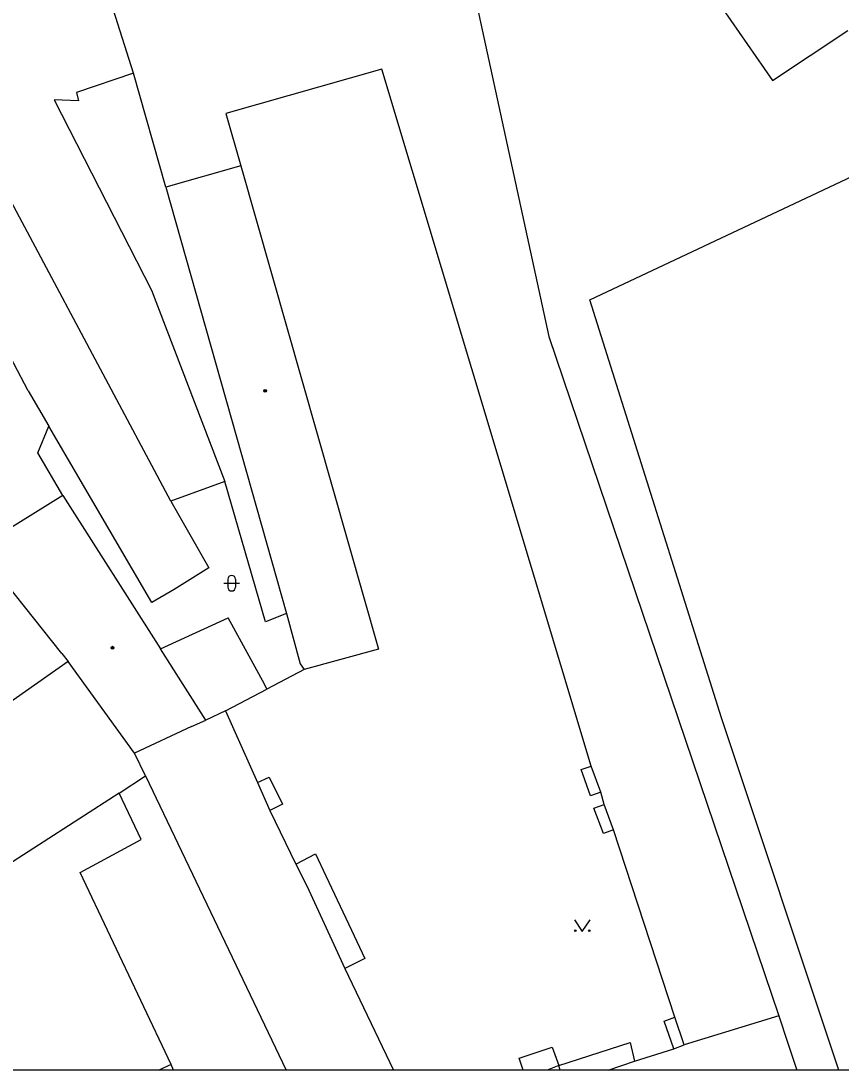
# Model space of a CAD drawing. Extents: x -600309 to -598967, y -1161267 to -1160292.
# Drawn here: x -599147.2 to -599094.5, y -1161267 to -1161199.6 of the extents above; entities that cross this region are included whole.
import ezdxf

# ---------------------------------------------------------------- set-up
doc = ezdxf.new("R2010")
doc.units = 0
for name, color, linetype in [('Level 11', 7, 'Continuous'), ('Level 36', 7, 'Continuous'), ('Level 39', 7, 'Continuous'), ('Level 5', 7, 'Continuous'), ('Level 51', 7, 'Continuous'), ('Level 54', 7, 'Continuous'), ('Vrstva 63', 7, 'Continuous')]:
    doc.layers.add(name, color=color, linetype=linetype)

msp = doc.modelspace()

# ---------------------------------------------------------------- linework, layer by layer
at = {"layer": 'Level 11'}
for points in [[(-599102.09, -1161198.84), (-599098.88, -1161203.45), (-599094.05, -1161200.24)], [(-599094.6295, -1161267.0314), (-599102.17, -1161244.41), (-599110.62, -1161217.55), (-599088.64, -1161207.21)]]:
    msp.add_lwpolyline(points, dxfattribs=at)
at = {"layer": 'Level 36'}
for p, q in [((-599134.146, -1161235.756), (-599133.146, -1161235.756)), ((-599133.896, -1161235.506), (-599133.896, -1161236.006)), ((-599133.396, -1161235.506), (-599133.396, -1161236.006))]:
    msp.add_line(p, q, dxfattribs=at)
msp.add_lwpolyline([(-599111.61, -1161257.38), (-599111.11, -1161258.13), (-599110.61, -1161257.38)], dxfattribs=at)
for centre in [(-599111.5602, -1161258.0798), (-599110.6608, -1161258.0798)]:
    msp.add_circle(centre, 0.05, dxfattribs=at)
for centre, start, end in [((-599133.6457, -1161235.5063), 0, 180), ((-599133.6457, -1161236.0063), 180, 0)]:
    msp.add_arc(centre, 0.25, start, end, dxfattribs=at)
at = {"layer": 'Level 39'}
for centre, radius in [((-599131.5, -1161223.4), 0.09), ((-599131.5, -1161223.4), 0.0398), ((-599141.31, -1161239.9), 0.09), ((-599141.31, -1161239.9), 0.0398)]:
    msp.add_circle(centre, radius, dxfattribs=at)
at = {"layer": 'Level 5'}
for p, q in [((-599139.19, -1161248.14), (-599130.1574, -1161267.0314)), ((-599126.37, -1161260.51), (-599123.254, -1161267.0314)), ((-599097.9099, -1161265.25), (-599097.312, -1161267.0314)), ((-599137.3938, -1161267.0314), (-599137.55, -1161266.68)), ((-599109.4454, -1161267.0314), (-599107.75, -1161266.46))]:
    msp.add_line(p, q, dxfattribs=at)
for points in [[(-599139.96, -1161202.98), (-599143.27, -1161192.59)], [(-599137.57, -1161230.49), (-599155.6599, -1161196.54)], [(-599117.87, -1161198.73), (-599113.27, -1161219.9)], [(-599124, -1161202.74), (-599134.02, -1161205.58)], [(-599110.54, -1161247.5), (-599124, -1161202.74)], [(-599139.96, -1161202.98), (-599143.63, -1161204.24)], [(-599137.88, -1161210.31), (-599139.96, -1161202.98)], [(-599143.5, -1161204.77), (-599145.06, -1161204.7)], [(-599145.06, -1161204.7), (-599138.8, -1161216.93)], [(-599143.63, -1161204.24), (-599143.5, -1161204.77)], [(-599134.02, -1161205.58), (-599133.06, -1161208.95)], [(-599146.73, -1161223.4), (-599155.23, -1161207.2199)], [(-599133.06, -1161208.95), (-599137.88, -1161210.31)], [(-599133.06, -1161208.95), (-599124.2199, -1161240)], [(-599137.88, -1161210.31), (-599130.13, -1161237.7)], [(-599138.8, -1161216.93), (-599134.1, -1161229.2199)], [(-599113.27, -1161219.9), (-599098.48, -1161263.56)], [(-599146.73, -1161223.4), (-599145.4099, -1161225.6599)], [(-599138.79, -1161237), (-599145.4099, -1161225.6599)], [(-599134.1, -1161229.2199), (-599137.57, -1161230.49)], [(-599144.51, -1161230.13), (-599149.9699, -1161233.51)], [(-599144.51, -1161230.13), (-599138.23, -1161239.98)], [(-599137.57, -1161230.49), (-599135.12, -1161234.76)], [(-599144.57, -1161240.28), (-599149.9699, -1161233.51)], [(-599135.12, -1161234.76), (-599137.35, -1161236.1599)], [(-599137.35, -1161236.1599), (-599138.79, -1161237)], [(-599130.13, -1161237.7), (-599129.24, -1161240.94)], [(-599144.57, -1161240.28), (-599144.17, -1161240.79)], [(-599135.32, -1161244.55), (-599138.23, -1161239.98)], [(-599124.2199, -1161240), (-599128.99, -1161241.31)], [(-599144.17, -1161240.79), (-599149.6599, -1161244.63)], [(-599139.89, -1161246.67), (-599144.17, -1161240.79)], [(-599129.24, -1161240.94), (-599128.99, -1161241.31)], [(-599134.05, -1161243.95), (-599135.32, -1161244.55)], [(-599134.05, -1161243.95), (-599131.99, -1161248.55)], [(-599136.23, -1161244.9699), (-599135.32, -1161244.55)], [(-599136.23, -1161244.9699), (-599139.89, -1161246.67)], [(-599139.19, -1161248.14), (-599139.89, -1161246.67)], [(-599109.93, -1161249.18), (-599110.54, -1161247.5)], [(-599140.89, -1161249.24), (-599139.19, -1161248.14)], [(-599131.99, -1161248.55), (-599131.19, -1161250.36)], [(-599140.89, -1161249.24), (-599164.23, -1161264.27)], [(-599139.46, -1161252.2199), (-599140.89, -1161249.24)], [(-599109.71, -1161249.98), (-599109.93, -1161249.18)], [(-599109.11, -1161251.6), (-599109.71, -1161249.98)], [(-599131.19, -1161250.36), (-599129.53, -1161253.8)], [(-599105.17, -1161263.64), (-599109.11, -1161251.6)], [(-599143.4, -1161254.34), (-599139.46, -1161252.2199)], [(-599129.53, -1161253.8), (-599128.81, -1161255.2)], [(-599137.55, -1161266.68), (-599143.4, -1161254.34)], [(-599128.81, -1161255.2), (-599127.21, -1161258.69)], [(-599127.21, -1161258.69), (-599126.37, -1161260.51)], [(-599104.57, -1161265.42), (-599105.17, -1161263.64)], [(-599098.48, -1161263.56), (-599104.57, -1161265.42)], [(-599098.48, -1161263.56), (-599097.9099, -1161265.25)], [(-599105.2199, -1161265.6599), (-599104.57, -1161265.42)], [(-599107.75, -1161266.46), (-599105.2199, -1161265.6599)]]:
    msp.add_lwpolyline(points, dxfattribs=at)
at = {"layer": 'Level 51'}
msp.add_line((-599137.55, -1161266.68), (-599138.3268, -1161267.0314), dxfattribs=at)
for points in [[(-599146.12, -1161227.37), (-599145.4099, -1161225.6599)], [(-599144.51, -1161230.13), (-599146.12, -1161227.37)], [(-599138.23, -1161239.98), (-599133.87, -1161237.98)], [(-599131.55, -1161242.25), (-599133.87, -1161237.98)], [(-599128.99, -1161241.31), (-599131.38, -1161242.56)], [(-599134.05, -1161243.95), (-599131.38, -1161242.56)], [(-599131.38, -1161242.56), (-599131.55, -1161242.25)]]:
    msp.add_lwpolyline(points, dxfattribs=at)
at = {"layer": 'Level 54'}
for p, q in [((-599114.9189, -1161267.0314), (-599115.18, -1161266.26)), ((-599112.63, -1161266.74), (-599113.3798, -1161267.0314)), ((-599112.5352, -1161267.0314), (-599112.63, -1161266.74))]:
    msp.add_line(p, q, dxfattribs=at)
for points in [[(-599131.48, -1161238.23), (-599134.1, -1161229.2199)], [(-599130.13, -1161237.7), (-599131.48, -1161238.23)], [(-599111.19, -1161247.73), (-599110.54, -1161247.5)], [(-599110.58, -1161249.42), (-599111.19, -1161247.73)], [(-599131.99, -1161248.55), (-599131.23, -1161248.21)], [(-599131.23, -1161248.21), (-599130.39, -1161249.95)], [(-599109.93, -1161249.18), (-599110.58, -1161249.42)], [(-599130.39, -1161249.95), (-599131.19, -1161250.36)], [(-599110.36, -1161250.2), (-599109.71, -1161249.98)], [(-599109.74, -1161251.83), (-599110.36, -1161250.2)], [(-599109.11, -1161251.6), (-599109.74, -1161251.83)], [(-599129.53, -1161253.8), (-599128.27, -1161253.14)], [(-599128.27, -1161253.14), (-599127.6, -1161254.56)], [(-599127.6, -1161254.56), (-599125.95, -1161258.05)], [(-599125.95, -1161258.05), (-599125.08, -1161259.86)], [(-599125.08, -1161259.86), (-599126.37, -1161260.51)], [(-599105.84, -1161263.89), (-599105.17, -1161263.64)], [(-599105.2199, -1161265.6599), (-599105.84, -1161263.89)], [(-599112.63, -1161266.74), (-599108.04, -1161265.27)], [(-599108.04, -1161265.27), (-599107.75, -1161266.46)], [(-599115.18, -1161266.26), (-599113.04, -1161265.57)], [(-599113.04, -1161265.57), (-599112.63, -1161266.74)]]:
    msp.add_lwpolyline(points, dxfattribs=at)
at = {"layer": 'Vrstva 63'}
msp.add_lwpolyline([(-600308.541, -1160292.3474), (-598967.1085, -1160292.3474), (-598967.1085, -1161267.0314), (-600308.541, -1161267.0314)], close=True, dxfattribs=at)

doc.saveas('drawing.dxf')
